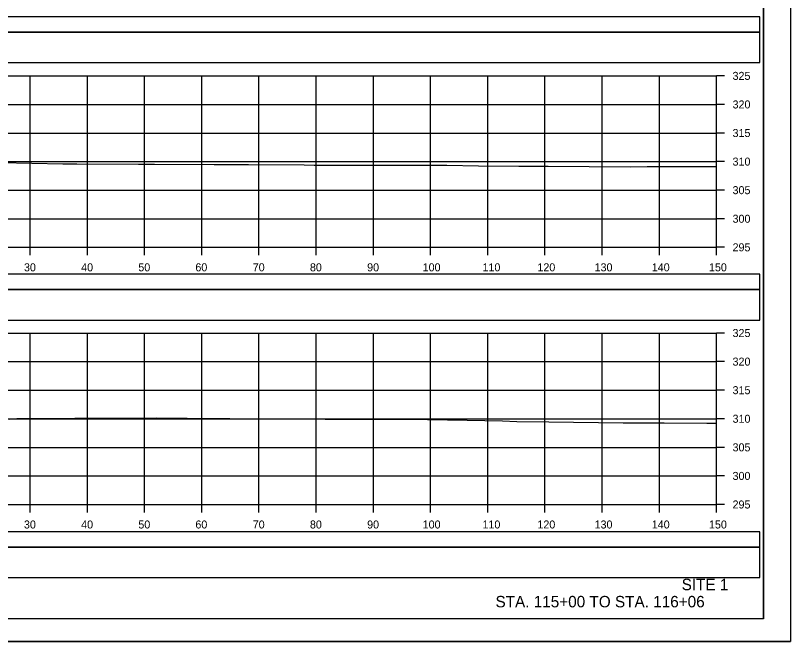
# Model space of a CAD drawing. Extents: x 1370538 to 1372872, y 376220 to 381127.
# Drawn here: x 1371402.7 to 1371538.2, y 380685.1 to 380794.6 of the extents above; entities that cross this region are included whole.
import ezdxf

# ---------------------------------------------------------------- set-up
doc = ezdxf.new("R2010")
doc.units = 0
for name, color, linetype in [('R_Border Notes', 7, 'Continuous'), ('R_Border PE', 7, 'Continuous'), ('R_Border Prem', 7, 'Continuous'), ('R_Dimension', 7, 'Continuous'), ('R_Grid', 7, 'Continuous'), ('R_No Plot', 7, 'Continuous'), ('R_Proposed Road', 7, 'Continuous'), ('T_Detection Zones', 7, 'Continuous')]:
    doc.layers.add(name, color=color, linetype=linetype)

msp = doc.modelspace()

# ---------------------------------------------------------------- linework, layer by layer
at = {"layer": 'R_Border Notes'}
for q in [(1371533.47, 380894.5), (1371217.29, 380689.04)]:
    msp.add_line((1371533.47, 380689.04), q, dxfattribs=at)
at = {"layer": 'R_Border Prem'}
for p, q in [((1371525.29, 380754.04), (1371525.29, 380784.04)), ((1371526.69, 380784.04), (1371525.29, 380784.04)), ((1371526.69, 380779.04), (1371525.29, 380779.04)), ((1371526.69, 380774.04), (1371525.29, 380774.04)), ((1371526.69, 380769.04), (1371525.29, 380769.04)), ((1371526.69, 380764.04), (1371525.29, 380764.04)), ((1371526.69, 380759.04), (1371525.29, 380759.04)), ((1371225.29, 380754.04), (1371525.29, 380754.04)), ((1371405.29, 380752.64), (1371405.29, 380754.04)), ((1371415.29, 380752.64), (1371415.29, 380754.04)), ((1371425.29, 380752.64), (1371425.29, 380754.04)), ((1371435.29, 380752.64), (1371435.29, 380754.04)), ((1371445.29, 380752.64), (1371445.29, 380754.04)), ((1371455.29, 380752.64), (1371455.29, 380754.04)), ((1371465.29, 380752.64), (1371465.29, 380754.04)), ((1371475.29, 380752.64), (1371475.29, 380754.04)), ((1371485.29, 380752.64), (1371485.29, 380754.04)), ((1371495.29, 380752.64), (1371495.29, 380754.04)), ((1371505.29, 380752.64), (1371505.29, 380754.04)), ((1371515.29, 380752.64), (1371515.29, 380754.04)), ((1371525.29, 380752.64), (1371525.29, 380754.04)), ((1371526.69, 380754.04), (1371525.29, 380754.04)), ((1371525.29, 380709.04), (1371525.29, 380739.04)), ((1371526.69, 380739.04), (1371525.29, 380739.04)), ((1371526.69, 380734.04), (1371525.29, 380734.04)), ((1371526.69, 380729.04), (1371525.29, 380729.04)), ((1371526.69, 380724.04), (1371525.29, 380724.04)), ((1371526.69, 380719.04), (1371525.29, 380719.04)), ((1371526.69, 380714.04), (1371525.29, 380714.04)), ((1371225.29, 380709.04), (1371525.29, 380709.04)), ((1371405.29, 380707.64), (1371405.29, 380709.04)), ((1371415.29, 380707.64), (1371415.29, 380709.04)), ((1371425.29, 380707.64), (1371425.29, 380709.04)), ((1371435.29, 380707.64), (1371435.29, 380709.04)), ((1371445.29, 380707.64), (1371445.29, 380709.04)), ((1371455.29, 380707.64), (1371455.29, 380709.04)), ((1371465.29, 380707.64), (1371465.29, 380709.04)), ((1371475.29, 380707.64), (1371475.29, 380709.04)), ((1371485.29, 380707.64), (1371485.29, 380709.04)), ((1371495.29, 380707.64), (1371495.29, 380709.04)), ((1371505.29, 380707.64), (1371505.29, 380709.04)), ((1371515.29, 380707.64), (1371515.29, 380709.04)), ((1371525.29, 380707.64), (1371525.29, 380709.04)), ((1371526.69, 380709.04), (1371525.29, 380709.04))]:
    msp.add_line(p, q, dxfattribs=at)
at = {"layer": 'R_Dimension'}
for points in [[(1371400.13, 380768.89), (1371411.01, 380768.65), (1371413.43, 380768.66), (1371424.25, 380768.6), (1371427.03, 380768.61), (1371437.47, 380768.55), (1371443.46, 380768.51), (1371453.21, 380768.45), (1371454.91, 380768.43), (1371458.86, 380768.43), (1371472.17, 380768.42), (1371478.12, 380768.42), (1371483.69, 380768.28), (1371490.73, 380768.25), (1371495.86, 380768.23), (1371510.18, 380768.15), (1371513.17, 380768.16), (1371518.45, 380768.21), (1371525.29, 380768.19)], [(1371401.69, 380723.96), (1371402.96, 380724.09), (1371413.08, 380724.14), (1371416.94, 380724.13), (1371427.35, 380724.18), (1371429.72, 380724.17), (1371432.71, 380724.17), (1371447.65, 380724.02), (1371456.89, 380723.99), (1371464.4, 380723.98), (1371471.34, 380723.96), (1371481.71, 380723.82), (1371487.86, 380723.66), (1371490.36, 380723.54), (1371495.97, 380723.5), (1371508.97, 380723.35), (1371516.16, 380723.3), (1371523.61, 380723.29), (1371525.29, 380723.29)]]:
    msp.add_lwpolyline(points, dxfattribs=at)
at = {"layer": 'R_Grid'}
for p, q in [((1371225.29, 380784.04), (1371525.29, 380784.04)), ((1371405.29, 380754.04), (1371405.29, 380784.04)), ((1371415.29, 380754.04), (1371415.29, 380784.04)), ((1371425.29, 380754.04), (1371425.29, 380784.04)), ((1371435.29, 380754.04), (1371435.29, 380784.04)), ((1371445.29, 380754.04), (1371445.29, 380784.04)), ((1371455.29, 380754.04), (1371455.29, 380784.04)), ((1371465.29, 380754.04), (1371465.29, 380784.04)), ((1371475.29, 380754.04), (1371475.29, 380784.04)), ((1371485.29, 380754.04), (1371485.29, 380784.04)), ((1371495.29, 380754.04), (1371495.29, 380784.04)), ((1371505.29, 380754.04), (1371505.29, 380784.04)), ((1371515.29, 380754.04), (1371515.29, 380784.04)), ((1371525.29, 380754.04), (1371525.29, 380784.04)), ((1371225.29, 380779.04), (1371525.29, 380779.04)), ((1371225.29, 380774.04), (1371525.29, 380774.04)), ((1371225.29, 380769.04), (1371525.29, 380769.04)), ((1371225.29, 380764.04), (1371525.29, 380764.04)), ((1371225.29, 380759.04), (1371525.29, 380759.04)), ((1371225.29, 380754.04), (1371525.29, 380754.04)), ((1371225.29, 380739.04), (1371525.29, 380739.04)), ((1371405.29, 380709.04), (1371405.29, 380739.04)), ((1371415.29, 380709.04), (1371415.29, 380739.04)), ((1371425.29, 380709.04), (1371425.29, 380739.04)), ((1371435.29, 380709.04), (1371435.29, 380739.04)), ((1371445.29, 380709.04), (1371445.29, 380739.04)), ((1371455.29, 380709.04), (1371455.29, 380739.04)), ((1371465.29, 380709.04), (1371465.29, 380739.04)), ((1371475.29, 380709.04), (1371475.29, 380739.04)), ((1371485.29, 380709.04), (1371485.29, 380739.04)), ((1371495.29, 380709.04), (1371495.29, 380739.04)), ((1371505.29, 380709.04), (1371505.29, 380739.04)), ((1371515.29, 380709.04), (1371515.29, 380739.04)), ((1371525.29, 380709.04), (1371525.29, 380739.04)), ((1371225.29, 380734.04), (1371525.29, 380734.04)), ((1371225.29, 380729.04), (1371525.29, 380729.04)), ((1371225.29, 380724.04), (1371525.29, 380724.04)), ((1371225.29, 380719.04), (1371525.29, 380719.04)), ((1371225.29, 380714.04), (1371525.29, 380714.04)), ((1371225.29, 380709.04), (1371525.29, 380709.04))]:
    msp.add_line(p, q, dxfattribs=at)
at = {"layer": 'R_No Plot'}
msp.add_line((1371204.89, 380685.07), (1371538.22, 380685.07), dxfattribs=at)
for points in [[(1371204.88, 380898.4), (1371538.22, 380898.4), (1371538.22, 380685.06), (1371204.88, 380685.06)], [(1371451.21, 380894.5), (1371451.21, 380884.62), (1371486.94, 380884.62), (1371486.94, 380881.7), (1371510.14, 380881.7), (1371510.14, 380857.37), (1371533.47, 380857.37), (1371533.47, 380689.04), (1371217.29, 380689.04), (1371217.29, 380894.5)]]:
    msp.add_lwpolyline(points, close=True, dxfattribs=at)
at = {"layer": 'T_Detection Zones'}
for points in [[(1371217.73, 380791.68), (1371532.86, 380791.68), (1371532.86, 380794.39), (1371217.73, 380794.39)], [(1371217.73, 380786.36), (1371532.86, 380786.36), (1371532.86, 380791.68), (1371217.73, 380791.68)], [(1371217.73, 380746.63), (1371532.86, 380746.63), (1371532.86, 380749.34), (1371217.73, 380749.34)], [(1371217.73, 380741.31), (1371532.86, 380741.31), (1371532.86, 380746.63), (1371217.73, 380746.63)], [(1371217.73, 380701.58), (1371532.86, 380701.58), (1371532.86, 380704.28), (1371217.73, 380704.28)], [(1371217.73, 380696.26), (1371532.86, 380696.26), (1371532.86, 380701.58), (1371217.73, 380701.58)]]:
    msp.add_lwpolyline(points, close=True, dxfattribs=at)

# ---------------------------------------------------------------- texts
at = {"layer": 'R_Border PE'}
for s, p in [('325', (1371528.09, 380783.34)), ('320', (1371528.09, 380778.34)), ('315', (1371528.09, 380773.34)), ('310', (1371528.09, 380768.34)), ('305', (1371528.09, 380763.34)), ('300', (1371528.09, 380758.34)), ('295', (1371528.09, 380753.34)), ('30', (1371404.2, 380749.84)), ('40', (1371414.2, 380749.84)), ('50', (1371424.2, 380749.84)), ('60', (1371434.17, 380749.84)), ('70', (1371444.2, 380749.84)), ('80', (1371454.2, 380749.84)), ('90', (1371464.2, 380749.84)), ('100', (1371473.91, 380749.84)), ('110', (1371484.37, 380749.84)), ('120', (1371493.97, 380749.84)), ('130', (1371503.97, 380749.84)), ('140', (1371513.97, 380749.84)), ('150', (1371523.97, 380749.84)), ('325', (1371528.09, 380738.34)), ('320', (1371528.09, 380733.34)), ('315', (1371528.09, 380728.34)), ('310', (1371528.09, 380723.34)), ('305', (1371528.09, 380718.34)), ('300', (1371528.09, 380713.34)), ('295', (1371528.09, 380708.34)), ('30', (1371404.2, 380704.84)), ('40', (1371414.2, 380704.84)), ('50', (1371424.2, 380704.84)), ('60', (1371434.17, 380704.84)), ('70', (1371444.2, 380704.84)), ('80', (1371454.2, 380704.84)), ('90', (1371464.2, 380704.84)), ('100', (1371473.91, 380704.84)), ('110', (1371484.37, 380704.84)), ('120', (1371493.97, 380704.84)), ('130', (1371503.97, 380704.84)), ('140', (1371513.97, 380704.84)), ('150', (1371523.97, 380704.84))]:
    msp.add_text(s, height=1.4, dxfattribs=at).set_placement(p)
at = {"layer": 'R_Proposed Road'}
for s, p in [('SITE 1', (1371519.19, 380694.04)), ('STA. 115+00 TO STA. 116+06', (1371486.64, 380691.04))]:
    msp.add_text(s, height=2, dxfattribs=at).set_placement(p)

doc.saveas('drawing.dxf')
